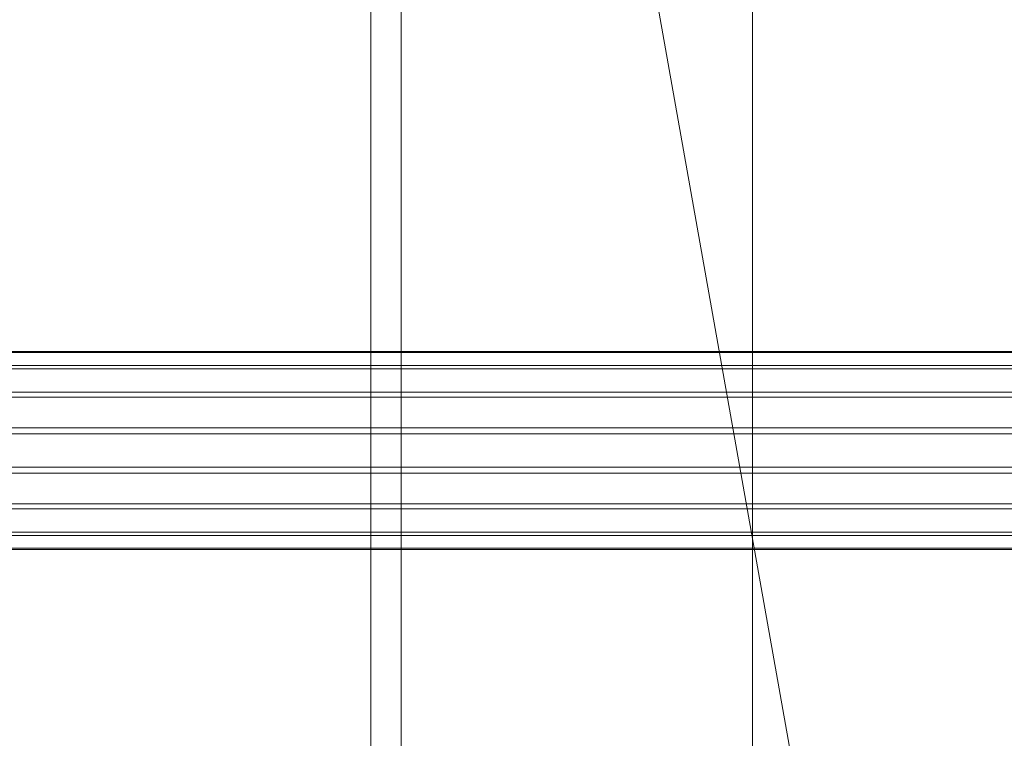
# Model space of a CAD drawing. Header units: millimetres. Extents: x -4738 to 65662, y -68080 to 6847.
# Tile 413 of 656: x 1362 to 1460, y -33697 to -33625. Entities that reach past the tile are written whole.
import ezdxf

# ---------------------------------------------------------------- set-up
doc = ezdxf.new("R2010")
doc.units = ezdxf.units.MM
for name, color, linetype, lineweight in [('COTAS_O', 1, 'Continuous', 0), ('frontal_C03', 7, 'Continuous', 0), ('frontal_secador', 7, 'Continuous', 0)]:
    doc.layers.add(name, color=color, linetype=linetype, lineweight=lineweight)
doc.dimstyles.new('R19_100', dxfattribs={"dimtxt": 250, "dimasz": 150, "dimexe": 150, "dimexo": 80, "dimgap": 100, "dimtad": 1, "dimtih": 1, "dimtoh": 1, "dimdsep": 46, "dimcen": 0.09, "dimadec": 0, "dimazin": 0, "dimtfac": 1, "dimtdec": 4, "dimtofl": 0, "dimtmove": 0, "dimatfit": 3, "dimfxl": 1, "dimtolj": 1, "dimtzin": 0, "dimarcsym": 0})

# ---------------------------------------------------------------- blocks, each defined once
blk = doc.blocks.new('DIM_R31_48')
at = {"layer": 'COTAS_O'}
for p, q in [((-1725, -33700), (-1575, -33655)), ((1725, -33700), (1575, -33655)), ((-1725, -34400), (-1725, -33700)), ((-1725, -33700), (1725, -33700)), ((-1725, -33700), (-1575, -33745)), ((1725, -33700), (1575, -33745)), ((1725, -34400), (1725, -33700))]:
    blk.add_line(p, q, dxfattribs=at)
blk.add_text('3450 O', height=250, dxfattribs=at).set_placement((0, -33600))

msp = doc.modelspace()

# ---------------------------------------------------------------- linework, layer by layer
at = {"layer": 'frontal_C03'}
for p, q in [((1435, -34954.179), (1435, -32259.264)), ((1435, -32263.162), (1435, -34958.077)), ((1435, -35437.51), (1435, -32742.595)), ((1435, -32746.492), (1435, -35441.408)), ((1845, -35988), (1415, -33563.95)), ((1496, -33658.154), (-1496, -33658.154)), ((1496, -33658.271), (-1496, -33658.271)), ((1496, -33659.537), (-1496, -33659.537)), ((1496, -33659.873), (-1496, -33659.873)), ((1496, -33662.212), (-1496, -33662.212)), ((1496, -33662.713), (-1496, -33662.713)), ((-1496, -33665.77), (1496, -33665.77)), ((1496, -33666.362), (-1496, -33666.362)), ((1496, -33669.67), (-1496, -33669.67)), ((1496, -33670.262), (-1496, -33670.262)), ((1496, -33673.318), (-1496, -33673.318)), ((1496, -33673.82), (-1496, -33673.82)), ((1496, -33676.159), (-1496, -33676.159)), ((1496, -33676.494), (-1496, -33676.494)), ((1496, -33677.76), (-1496, -33677.76)), ((1496, -33677.878), (-1496, -33677.878))]:
    msp.add_line(p, q, dxfattribs=at)
at = {"layer": 'frontal_secador'}
for p, q in [((1400, -36000), (1400, -33000)), ((1397, -35940), (1397, -33075)), ((1400, -36000), (1400, -33075)), ((1400, -34600), (1400, -33075)), ((1400, -35940), (1400, -33075)), ((1400, -34650), (1400, -33075)), ((1400, -36000), (1400, -33250))]:
    msp.add_line(p, q, dxfattribs=at)

# ---------------------------------------------------------------- dimensions: what is measured, and where the dimension line sits
at = {"layer": 'COTAS_O'}
dim = msp.add_aligned_dim(p1=(-1725, -34400), p2=(1725, -34400), distance=700, text='<> O', dimstyle='R19_100', dxfattribs=at)
dim.commit()
dim.dimension.update_dxf_attribs({"geometry": 'DIM_R31_48', "text_midpoint": (0, -33700)})

doc.saveas('drawing.dxf')
